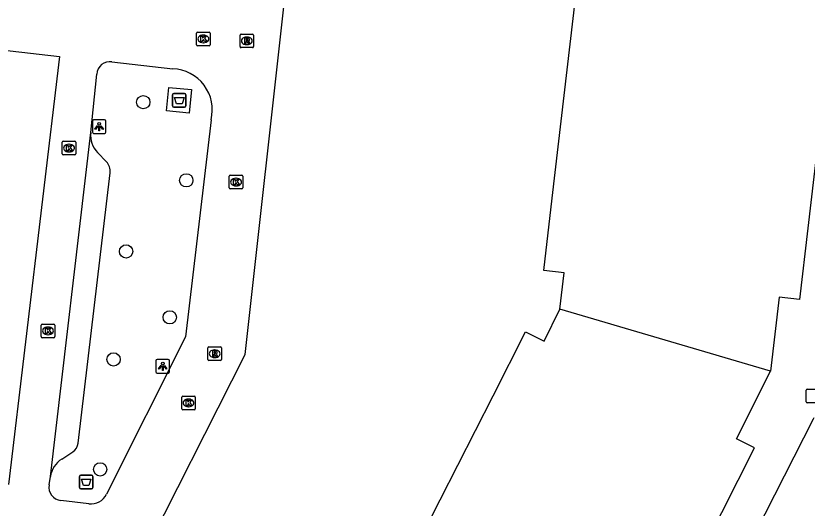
# Model space of a CAD drawing. Extents: x 161243 to 161752, y 384138 to 384885.
# Drawn here: x 161530.1 to 161588.3, y 384525.5 to 384561.7 of the extents above; entities that cross this region are included whole.
import ezdxf

# ---------------------------------------------------------------- set-up
doc = ezdxf.new("R2010")
doc.units = 0
for name, color, linetype in [('IMGEO_Afval_apart_plaats', 7, 'Continuous'), ('IMGEO_Afvalbak', 7, 'Continuous'), ('IMGEO_Boom', 7, 'Continuous'), ('IMGEO_Kolk', 7, 'Continuous'), ('IMGEO_Lichtpunt', 7, 'Continuous'), ('IMGEO_Pand', 7, 'Continuous'), ('IMGEO_Rijbaan_lokaal_open', 7, 'Continuous'), ('IMGEO_Rioolput', 7, 'Continuous'), ('IMGEO_Voetpad_gesloten', 7, 'Continuous'), ('IMGEO_Voetpad_open', 7, 'Continuous')]:
    doc.layers.add(name, color=color, linetype=linetype)

msp = doc.modelspace()

# ---------------------------------------------------------------- linework, layer by layer
at = {"layer": 'IMGEO_Afval_apart_plaats'}
for p, q in [((161541.659, 384555.087), (161541.659, 384555.887)), ((161541.659, 384555.887), (161541.659, 384555.087)), ((161541.759, 384555.987), (161542.549, 384555.987)), ((161542.549, 384555.987), (161541.759, 384555.987)), ((161542.649, 384555.887), (161542.649, 384555.087)), ((161542.649, 384555.087), (161542.649, 384555.887)), ((161542.549, 384554.987), (161541.759, 384554.987)), ((161541.759, 384554.987), (161542.549, 384554.987))]:
    msp.add_line(p, q, dxfattribs=at)
msp.add_lwpolyline([(161541.802, 384555.701), (161542.506, 384555.701), (161542.357, 384555.231), (161541.951, 384555.231), (161541.802, 384555.701)], dxfattribs=at)
for centre, start, end in [((161541.759, 384555.887), 90, 180), ((161541.759, 384555.887), 90, 180), ((161542.549, 384555.887), 0, 90), ((161542.549, 384555.887), 360, 90), ((161541.759, 384555.087), 180, 270), ((161541.759, 384555.087), 180, 270), ((161542.549, 384555.087), 270, 0), ((161542.549, 384555.087), 270, 0)]:
    msp.add_arc(centre, 0.1, start, end, dxfattribs=at)
at = {"layer": 'IMGEO_Afvalbak'}
for p, q in [((161534.918, 384527.907), (161535.708, 384527.907)), ((161535.708, 384527.907), (161534.918, 384527.907)), ((161534.818, 384527.007), (161534.818, 384527.807)), ((161534.818, 384527.807), (161534.818, 384527.007)), ((161535.808, 384527.807), (161535.808, 384527.007)), ((161535.808, 384527.007), (161535.808, 384527.807)), ((161535.708, 384526.907), (161534.918, 384526.907)), ((161534.918, 384526.907), (161535.708, 384526.907))]:
    msp.add_line(p, q, dxfattribs=at)
msp.add_lwpolyline([(161534.961, 384527.621), (161535.665, 384527.621), (161535.516, 384527.151), (161535.11, 384527.151), (161534.961, 384527.621)], dxfattribs=at)
for centre, start, end in [((161534.918, 384527.807), 90, 180), ((161534.918, 384527.807), 90, 180), ((161535.708, 384527.807), 0, 90), ((161535.708, 384527.807), 360, 90), ((161534.918, 384527.007), 180, 270), ((161534.918, 384527.007), 180, 270), ((161535.708, 384527.007), 270, 0), ((161535.708, 384527.007), 270, 0)]:
    msp.add_arc(centre, 0.1, start, end, dxfattribs=at)
at = {"layer": 'IMGEO_Boom'}
for centre in [(161539.511, 384555.349), (161542.672, 384549.599), (161538.243, 384544.372), (161541.458, 384539.521), (161537.324, 384536.425), (161536.342, 384528.335)]:
    msp.add_circle(centre, 0.489, dxfattribs=at)
at = {"layer": 'IMGEO_Kolk'}
for p, q in [((161543.427, 384559.576), (161543.427, 384560.428)), ((161543.502, 384560.502), (161544.354, 384560.502)), ((161544.428, 384560.428), (161544.428, 384559.576)), ((161543.915, 384560.282), (161543.94, 384560.282)), ((161544.354, 384559.502), (161543.502, 384559.502)), ((161543.938, 384559.722), (161543.913, 384559.722)), ((161533.552, 384551.548), (161533.552, 384552.4)), ((161533.627, 384552.474), (161534.479, 384552.474)), ((161534.04, 384552.254), (161534.065, 384552.254)), ((161534.553, 384552.4), (161534.553, 384551.548)), ((161534.063, 384551.694), (161534.038, 384551.694)), ((161534.479, 384551.474), (161533.627, 384551.474)), ((161545.904, 384549.973), (161546.756, 384549.973)), ((161545.829, 384549.047), (161545.829, 384549.899)), ((161546.317, 384549.753), (161546.342, 384549.753)), ((161546.83, 384549.899), (161546.83, 384549.047)), ((161546.756, 384548.973), (161545.904, 384548.973)), ((161546.34, 384549.193), (161546.315, 384549.193)), ((161532.008, 384538.098), (161532.008, 384538.95)), ((161532.083, 384539.024), (161532.935, 384539.024)), ((161533.009, 384538.95), (161533.009, 384538.098)), ((161532.496, 384538.804), (161532.521, 384538.804)), ((161532.935, 384538.024), (161532.083, 384538.024)), ((161532.519, 384538.244), (161532.494, 384538.244)), ((161542.333, 384532.795), (161542.333, 384533.647)), ((161542.408, 384533.721), (161543.26, 384533.721)), ((161543.334, 384533.647), (161543.334, 384532.795)), ((161542.821, 384533.501), (161542.846, 384533.501)), ((161543.26, 384532.721), (161542.408, 384532.721)), ((161542.844, 384532.941), (161542.819, 384532.941))]:
    msp.add_line(p, q, dxfattribs=at)
for points in [[(161543.427, 384559.576), (161543.427, 384560.428)], [(161543.502, 384560.502), (161544.354, 384560.502)], [(161544.428, 384560.428), (161544.428, 384559.576)], [(161543.748, 384560.202), (161543.871, 384560.202), (161543.871, 384560.051), (161544.001, 384560.202), (161544.165, 384560.202), (161544.019, 384560.051), (161544.172, 384559.802), (161544.02, 384559.802), (161543.935, 384559.966), (161543.871, 384559.899), (161543.871, 384559.802), (161543.748, 384559.802), (161543.748, 384560.202)], [(161544.354, 384559.502), (161543.502, 384559.502)], [(161533.552, 384551.548), (161533.552, 384552.4)], [(161533.627, 384552.474), (161534.479, 384552.474)], [(161534.553, 384552.4), (161534.553, 384551.548)], [(161533.873, 384552.174), (161533.996, 384552.174), (161533.996, 384552.023), (161534.126, 384552.174), (161534.29, 384552.174), (161534.144, 384552.023), (161534.297, 384551.774), (161534.145, 384551.774), (161534.06, 384551.938), (161533.996, 384551.871), (161533.996, 384551.774), (161533.873, 384551.774), (161533.873, 384552.174)], [(161534.479, 384551.474), (161533.627, 384551.474)], [(161545.904, 384549.973), (161546.756, 384549.973)], [(161545.829, 384549.047), (161545.829, 384549.899)], [(161546.15, 384549.673), (161546.273, 384549.673), (161546.273, 384549.522), (161546.403, 384549.673), (161546.567, 384549.673), (161546.421, 384549.522), (161546.574, 384549.273), (161546.422, 384549.273), (161546.337, 384549.437), (161546.273, 384549.37), (161546.273, 384549.273), (161546.15, 384549.273), (161546.15, 384549.673)], [(161546.83, 384549.899), (161546.83, 384549.047)], [(161546.756, 384548.973), (161545.904, 384548.973)], [(161532.008, 384538.098), (161532.008, 384538.95)], [(161532.083, 384539.024), (161532.935, 384539.024)], [(161533.009, 384538.95), (161533.009, 384538.098)], [(161532.329, 384538.724), (161532.452, 384538.724), (161532.452, 384538.573), (161532.582, 384538.724), (161532.746, 384538.724), (161532.6, 384538.573), (161532.753, 384538.324), (161532.601, 384538.324), (161532.516, 384538.488), (161532.452, 384538.421), (161532.452, 384538.324), (161532.329, 384538.324), (161532.329, 384538.724)], [(161532.935, 384538.024), (161532.083, 384538.024)], [(161542.333, 384532.795), (161542.333, 384533.647)], [(161542.408, 384533.721), (161543.26, 384533.721)], [(161543.334, 384533.647), (161543.334, 384532.795)], [(161542.654, 384533.421), (161542.777, 384533.421), (161542.777, 384533.27), (161542.907, 384533.421), (161543.071, 384533.421), (161542.925, 384533.27), (161543.078, 384533.021), (161542.926, 384533.021), (161542.841, 384533.185), (161542.777, 384533.118), (161542.777, 384533.021), (161542.654, 384533.021), (161542.654, 384533.421)], [(161543.26, 384532.721), (161542.408, 384532.721)]]:
    msp.add_lwpolyline(points, dxfattribs=at)
for centre, start, end in [((161543.504, 384560.426), 91.55205, 178.44795), ((161543.504, 384560.426), 91.55205, 178.44795), ((161544.352, 384560.426), 1.55205, 88.44795), ((161544.352, 384560.426), 1.55205, 88.44795), ((161543.504, 384559.578), 181.55205, 268.44795), ((161543.504, 384559.578), 181.55205, 268.44795), ((161544.352, 384559.578), 271.55205, 358.44795), ((161544.352, 384559.578), 271.55205, 358.44795), ((161533.629, 384552.398), 91.55205, 178.44795), ((161533.629, 384552.398), 91.55205, 178.44795), ((161534.477, 384552.398), 1.55205, 88.44795), ((161534.477, 384552.398), 1.55205, 88.44795), ((161533.629, 384551.55), 181.55205, 268.44795), ((161533.629, 384551.55), 181.55205, 268.44795), ((161534.477, 384551.55), 271.55205, 358.44795), ((161534.477, 384551.55), 271.55205, 358.44795), ((161545.906, 384549.897), 91.55205, 178.44795), ((161545.906, 384549.897), 91.55205, 178.44795), ((161546.754, 384549.897), 1.55205, 88.44795), ((161546.754, 384549.897), 1.55205, 88.44795), ((161545.906, 384549.049), 181.55205, 268.44795), ((161545.906, 384549.049), 181.55205, 268.44795), ((161546.754, 384549.049), 271.55205, 358.44795), ((161546.754, 384549.049), 271.55205, 358.44795), ((161532.085, 384538.948), 91.55205, 178.44795), ((161532.085, 384538.948), 91.55205, 178.44795), ((161532.933, 384538.948), 1.55205, 88.44795), ((161532.933, 384538.948), 1.55205, 88.44795), ((161532.085, 384538.1), 181.55205, 268.44795), ((161532.085, 384538.1), 181.55205, 268.44795), ((161532.933, 384538.1), 271.55205, 358.44795), ((161532.933, 384538.1), 271.55205, 358.44795), ((161542.41, 384533.645), 91.55205, 178.44795), ((161542.41, 384533.645), 91.55205, 178.44795), ((161543.258, 384533.645), 1.55205, 88.44795), ((161543.258, 384533.645), 1.55205, 88.44795), ((161542.41, 384532.797), 181.55205, 268.44795), ((161542.41, 384532.797), 181.55205, 268.44795), ((161543.258, 384532.797), 271.55205, 358.44795), ((161543.258, 384532.797), 271.55205, 358.44795)]:
    msp.add_arc(centre, 0.0765, start, end, dxfattribs=at)
for centre, major_axis, ratio, start_param, end_param in [((161543.914, 384560.002), (-0.387, 0.002), 0.722429, 4.712389, 7.853982), ((161543.939, 384560.002), (-0.39, 0.002), 0.717154, 1.570796, 4.712389), ((161534.039, 384551.974), (-0.387, 0.002), 0.722429, 4.712389, 7.853982), ((161534.064, 384551.974), (-0.39, 0.002), 0.717154, 1.570796, 4.712389), ((161546.316, 384549.473), (-0.387, 0.002), 0.722429, 4.712389, 7.853982), ((161546.341, 384549.473), (-0.39, 0.002), 0.717154, 1.570796, 4.712389), ((161532.495, 384538.524), (-0.387, 0.002), 0.722429, 4.712389, 7.853982), ((161532.52, 384538.524), (-0.39, 0.002), 0.717154, 1.570796, 4.712389), ((161542.82, 384533.221), (-0.387, 0.002), 0.722429, 4.712389, 7.853982), ((161542.845, 384533.221), (-0.39, 0.002), 0.717154, 1.570796, 4.712389)]:
    msp.add_ellipse(centre, major_axis=major_axis, ratio=ratio, start_param=start_param, end_param=end_param, dxfattribs=at)
at = {"layer": 'IMGEO_Lichtpunt'}
for p, q in [((161536.668, 384554.053), (161535.86, 384554.053)), ((161536.668, 384554.053), (161535.86, 384554.053)), ((161535.766, 384553.958), (161535.766, 384553.151)), ((161535.766, 384553.958), (161535.766, 384553.151)), ((161536.762, 384553.151), (161536.762, 384553.958)), ((161536.762, 384553.151), (161536.762, 384553.958)), ((161535.86, 384553.057), (161536.668, 384553.057)), ((161535.86, 384553.057), (161536.668, 384553.057)), ((161540.44, 384536.325), (161540.44, 384535.518)), ((161540.44, 384536.325), (161540.44, 384535.518)), ((161541.342, 384536.42), (161540.534, 384536.42)), ((161541.342, 384536.42), (161540.534, 384536.42)), ((161541.436, 384535.518), (161541.436, 384536.325)), ((161541.436, 384535.518), (161541.436, 384536.325)), ((161540.534, 384535.424), (161541.342, 384535.424)), ((161540.534, 384535.424), (161541.342, 384535.424))]:
    msp.add_line(p, q, dxfattribs=at)
for points in [[(161536.14, 384553.622), (161536.179, 384553.594), (161535.991, 384553.332), (161535.953, 384553.359), (161536.14, 384553.622)], [(161536.242, 384553.574), (161536.289, 384553.574), (161536.289, 384553.252), (161536.242, 384553.252), (161536.242, 384553.574)], [(161536.352, 384553.594), (161536.39, 384553.621), (161536.577, 384553.359), (161536.538, 384553.331), (161536.352, 384553.594)], [(161540.814, 384535.989), (161540.853, 384535.961), (161540.665, 384535.699), (161540.627, 384535.726), (161540.814, 384535.989)], [(161541.026, 384535.961), (161541.064, 384535.988), (161541.251, 384535.726), (161541.212, 384535.698), (161541.026, 384535.961)], [(161540.916, 384535.941), (161540.963, 384535.941), (161540.963, 384535.619), (161540.916, 384535.619), (161540.916, 384535.941)]]:
    msp.add_lwpolyline(points, dxfattribs=at)
for centre in [(161536.265, 384553.756), (161540.939, 384536.123)]:
    msp.add_circle(centre, 0.0994, dxfattribs=at)
for centre, start, end in [((161535.86, 384553.958), 90, 180), ((161535.86, 384553.958), 90, 180), ((161536.668, 384553.958), 0, 90), ((161536.668, 384553.958), 0, 90), ((161535.86, 384553.151), 180, 270), ((161535.86, 384553.151), 180, 270), ((161536.668, 384553.151), 270, 0), ((161536.668, 384553.151), 270, 360), ((161540.534, 384536.325), 90, 180), ((161540.534, 384536.325), 90, 180), ((161541.342, 384536.325), 0, 90), ((161541.342, 384536.325), 0, 90), ((161540.534, 384535.518), 180, 270), ((161540.534, 384535.518), 180, 270), ((161541.342, 384535.518), 270, 0), ((161541.342, 384535.518), 270, 360)]:
    msp.add_arc(centre, 0.0946, start, end, dxfattribs=at)
at = {"layer": 'IMGEO_Pand'}
for points in [[(161570.138, 384540.132), (161570.443, 384542.795), (161568.946, 384542.971), (161569.566, 384548.298), (161570.885, 384559.629), (161572.061, 384569.733), (161573.384, 384581.093), (161574.574, 384591.319), (161575.896, 384602.674), (161576.464, 384607.551), (161569.557, 384608.356), (161558.148, 384609.686), (161548.08, 384610.859), (161536.711, 384612.184), (161531.489, 384612.793), (161532.361, 384620.26)], [(161593.021, 384609.652), (161594.171, 384609.514), (161593.788, 384605.961), (161595.297, 384605.807), (161594.676, 384600.46), (161593.356, 384589.105), (161592.166, 384578.866), (161590.846, 384567.511), (161589.674, 384557.421), (161588.356, 384546.079), (161587.746, 384540.834), (161586.259, 384541.001), (161585.626, 384535.56)], [(161533.54, 384452.19), (161525.753, 384456.145), (161528.137, 384460.824), (161533.323, 384471), (161537.947, 384480.074), (161543.125, 384490.234), (161545.574, 384495.041), (161546.917, 384494.362), (161549.173, 384498.829), (161547.837, 384499.52), (161548.081, 384500), (161550.264, 384504.297), (161555.424, 384514.452), (161560.039, 384523.536), (161565.227, 384533.748), (161567.615, 384538.447), (161568.979, 384537.766), (161570.138, 384540.132)], [(161585.626, 384535.56), (161570.138, 384540.132)], [(161535.884, 384451), (161542.645, 384447.566), (161545.025, 384452.253), (161550.195, 384462.432), (161554.798, 384471.495), (161559.976, 384481.689), (161562.212, 384486.092), (161564.22, 384485.074), (161565.568, 384487.732), (161562.083, 384489.499), (161560.841, 384490.129), (161561.999, 384492.413), (161563.241, 384491.783), (161564.728, 384491.029), (161564.842, 384491.252), (161567.082, 384495.672), (161569.275, 384500), (161572.257, 384505.884), (161576.837, 384514.921), (161582.032, 384525.172), (161584.435, 384529.913), (161583.106, 384530.578), (161585.626, 384535.56)]]:
    msp.add_lwpolyline(points, dxfattribs=at)
at = {"layer": 'IMGEO_Rijbaan_lokaal_open'}
for points in [[(161539.084, 384521.135), (161547.01, 384536.791), (161549.997, 384563.724)], [(161511.694, 384561.211), (161511.799, 384561.199), (161533.354, 384558.711), (161529.608, 384527.209)], [(161537.209, 384558.318), (161541.68, 384557.806)], [(161535.643, 384553.111), (161536.091, 384557.41)], [(161544.491, 384554.057), (161542.607, 384538.084), (161536.816, 384526.51)], [(161532.679, 384527.8), (161535.643, 384553.111)], [(161562.971, 384481.279), (161572.473, 384500), (161588.763, 384532.053), (161588.813, 384532.151)], [(161532.579, 384527.187), (161532.679, 384527.8)], [(161535.512, 384525.804), (161533.445, 384526.041)]]:
    msp.add_lwpolyline(points, dxfattribs=at)
for centre, radius, start, end in [((161537.056, 384557.364), 0.966, 80.89474, 177.26982), ((161541.564, 384554.79), 3.018, 345.93454, 87.79058), ((161533.556, 384527.025), 0.99, 170.59924, 263.55539), ((161535.66, 384527.087), 1.292, 263.39914, 333.46407)]:
    msp.add_arc(centre, radius, start, end, dxfattribs=at)
at = {"layer": 'IMGEO_Rioolput'}
for p, q in [((161546.619, 384559.435), (161546.619, 384560.287)), ((161546.694, 384560.361), (161547.546, 384560.361)), ((161547.107, 384560.141), (161547.132, 384560.141)), ((161547.62, 384560.287), (161547.62, 384559.435)), ((161547.546, 384559.361), (161546.694, 384559.361)), ((161547.13, 384559.581), (161547.105, 384559.581)), ((161544.254, 384536.419), (161544.254, 384537.271)), ((161544.329, 384537.345), (161545.181, 384537.345)), ((161545.255, 384537.271), (161545.255, 384536.419)), ((161544.765, 384536.565), (161544.74, 384536.565)), ((161544.742, 384537.125), (161544.767, 384537.125)), ((161545.181, 384536.345), (161544.329, 384536.345)), ((161588.31, 384534.239), (161589.162, 384534.239)), ((161588.235, 384533.313), (161588.235, 384534.165)), ((161589.162, 384533.239), (161588.31, 384533.239))]:
    msp.add_line(p, q, dxfattribs=at)
for points in [[(161546.619, 384559.435), (161546.619, 384560.287)], [(161546.694, 384560.361), (161547.546, 384560.361)], [(161547.208, 384560.059), (161546.956, 384560.061), (161546.956, 384559.661)], [(161546.956, 384559.661), (161547.08, 384559.661), (161547.08, 384559.823), (161547.091, 384559.823)], [(161547.134, 384559.98), (161547.08, 384559.98), (161547.08, 384559.899)], [(161547.08, 384559.899), (161547.132, 384559.899)], [(161547.62, 384560.287), (161547.62, 384559.435)], [(161547.546, 384559.361), (161546.694, 384559.361)], [(161547.138, 384559.794), (161547.209, 384559.661), (161547.349, 384559.661), (161547.284, 384559.787)], [(161544.254, 384536.419), (161544.254, 384537.271)], [(161544.329, 384537.345), (161545.181, 384537.345)], [(161545.255, 384537.271), (161545.255, 384536.419)], [(161544.843, 384537.043), (161544.591, 384537.045), (161544.591, 384536.645)], [(161544.591, 384536.645), (161544.715, 384536.645), (161544.715, 384536.807), (161544.726, 384536.807)], [(161544.769, 384536.964), (161544.715, 384536.964), (161544.715, 384536.883)], [(161544.715, 384536.883), (161544.767, 384536.883)], [(161544.773, 384536.778), (161544.844, 384536.645), (161544.984, 384536.645), (161544.919, 384536.771)], [(161545.181, 384536.345), (161544.329, 384536.345)], [(161588.31, 384534.239), (161589.162, 384534.239)], [(161588.235, 384533.313), (161588.235, 384534.165)], [(161589.162, 384533.239), (161588.31, 384533.239)]]:
    msp.add_lwpolyline(points, dxfattribs=at)
for centre, radius, start, end in [((161546.696, 384560.285), 0.0765, 91.55205, 178.44795), ((161546.696, 384560.285), 0.0765, 91.55205, 178.44795), ((161547.09, 384559.77), 0.0533, 26.02933, 88.69889), ((161547.116, 384560.088), 0.19, 274.7715, 282.96867), ((161547.14, 384559.884), 0.0964, 77.00612, 93.18647), ((161547.154, 384559.941), 0.0378, 276.66336, 79.67722), ((161547.207, 384559.949), 0.109, 350.36119, 89.41601), ((161547.205, 384559.949), 0.112, 277.58423, 350.98172), ((161547.189, 384559.734), 0.108, 29.51342, 73.79051), ((161547.544, 384560.285), 0.0765, 1.55205, 88.44795), ((161547.544, 384560.285), 0.0765, 1.55205, 88.44795), ((161546.696, 384559.437), 0.0765, 181.55205, 268.44795), ((161546.696, 384559.437), 0.0765, 181.55205, 268.44795), ((161547.544, 384559.437), 0.0765, 271.55205, 358.44795), ((161547.544, 384559.437), 0.0765, 271.55205, 358.44795), ((161544.331, 384537.269), 0.0765, 91.55205, 178.44795), ((161544.331, 384537.269), 0.0765, 91.55205, 178.44795), ((161545.179, 384537.269), 0.0765, 1.55205, 88.44795), ((161545.179, 384537.269), 0.0765, 1.55205, 88.44795), ((161544.725, 384536.754), 0.0533, 26.02933, 88.69889), ((161544.751, 384537.072), 0.19, 274.7715, 282.96867), ((161544.775, 384536.868), 0.0964, 77.00612, 93.18647), ((161544.789, 384536.925), 0.0378, 276.66336, 79.67722), ((161544.842, 384536.933), 0.109, 350.36119, 89.41601), ((161544.84, 384536.933), 0.112, 277.58423, 350.98172), ((161544.824, 384536.718), 0.108, 29.51342, 73.79051), ((161544.331, 384536.421), 0.0765, 181.55205, 268.44795), ((161544.331, 384536.421), 0.0765, 181.55205, 268.44795), ((161545.179, 384536.421), 0.0765, 271.55205, 358.44795), ((161545.179, 384536.421), 0.0765, 271.55205, 358.44795), ((161588.312, 384534.163), 0.0765, 91.55205, 178.44795), ((161588.312, 384534.163), 0.0765, 91.55205, 178.44795), ((161588.312, 384533.315), 0.0765, 181.55205, 268.44795), ((161588.312, 384533.315), 0.0765, 181.55205, 268.44795)]:
    msp.add_arc(centre, radius, start, end, dxfattribs=at)
for centre, major_axis, ratio, start_param, end_param in [((161547.106, 384559.861), (-0.387, 0.002), 0.722429, 4.712389, 7.853982), ((161547.131, 384559.861), (-0.39, 0.002), 0.717154, 1.570796, 4.712389), ((161544.741, 384536.845), (-0.387, 0.002), 0.722429, 4.712389, 7.853982), ((161544.766, 384536.845), (-0.39, 0.002), 0.717154, 1.570796, 4.712389)]:
    msp.add_ellipse(centre, major_axis=major_axis, ratio=ratio, start_param=start_param, end_param=end_param, dxfattribs=at)
at = {"layer": 'IMGEO_Voetpad_gesloten'}
msp.add_lwpolyline([(161542.892, 384554.544), (161541.214, 384554.708), (161541.383, 384556.441), (161543.061, 384556.277), (161542.892, 384554.544)], dxfattribs=at)
at = {"layer": 'IMGEO_Voetpad_open'}
for points in [[(161536.797, 384550.961), (161536.143, 384551.646)], [(161534.729, 384530.27), (161537.066, 384550.157)], [(161533.519, 384529.093), (161534.33, 384529.624)]]:
    msp.add_lwpolyline(points, dxfattribs=at)
for centre, radius, start, end in [((161537.48, 384552.92), 1.847, 174.07263, 223.6166), ((161536.083, 384550.275), 0.99, 353.14752, 43.85061), ((161533.835, 384530.376), 0.9, 303.35934, 353.2378), ((161534.567, 384527.493), 1.913, 123.21928, 170.76103)]:
    msp.add_arc(centre, radius, start, end, dxfattribs=at)

doc.saveas('drawing.dxf')
